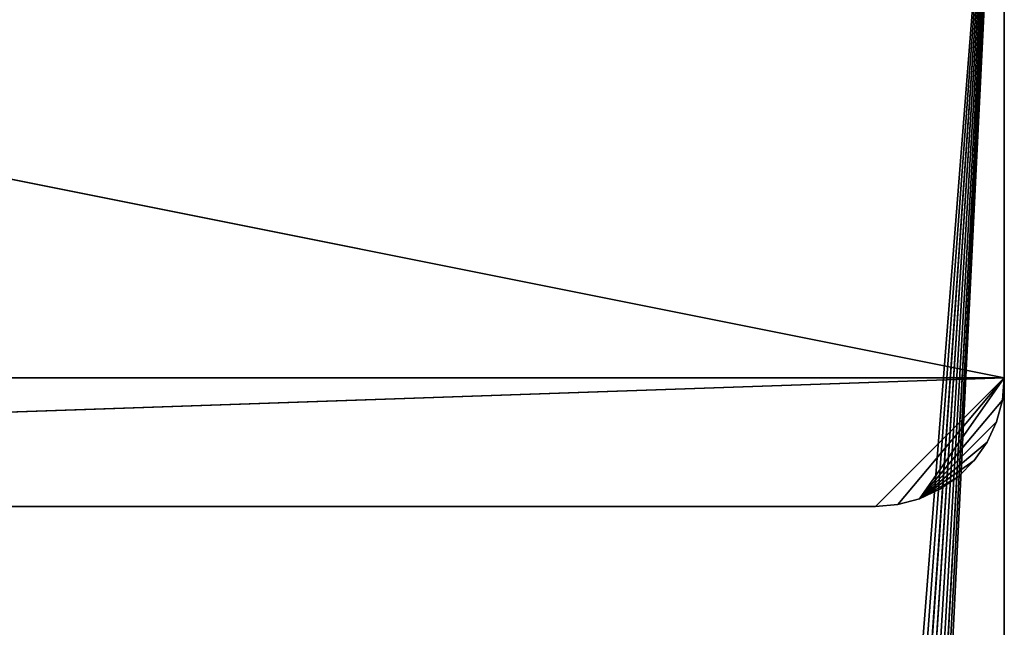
# Model space of a CAD drawing. Extents: x 0 to 6, y 0.1 to 15.2.
# Tile 382 of 503: x 4.5 to 6, y 13.3 to 14.2. Entities that reach past the tile are written whole.
import ezdxf

# ---------------------------------------------------------------- set-up
doc = ezdxf.new("R2010")
doc.units = 0
doc.header["$LTSCALE"] = 2.54
doc.layers.get('0').update_dxf_attribs({"color": 13, "linetype": 'CONTINUOUS'})

# ---------------------------------------------------------------- blocks, each defined once
blk = doc.blocks.new('UCHWYT_NA__CI_GACZK__GIUMI')
at = {"color": 0}
for p, q in [((0.03, 14.8755, 0.116), (6.03, 13.6755, 0.116)), ((0.03, 14.8755, 0.116), (6.03, 13.6755, 0.116)), ((4.971, 1.4103, 1.616), (6.03, 14.8755, 1.616)), ((4.971, 1.4103, 1.616), (6.03, 14.8755, 1.616)), ((5.03, 1.4155, 1.516), (6.03, 14.8755, 1.516)), ((5.03, 1.4155, 1.516), (6.03, 14.8755, 1.516)), ((5.03, 1.4155, 1.616), (6.03, 14.8755, 1.616)), ((5.03, 1.4155, 1.616), (6.03, 14.8755, 1.616)), ((5.089, 1.4103, 1.516), (6.03, 14.8755, 1.516)), ((5.089, 1.4103, 1.516), (6.03, 14.8755, 1.516)), ((6.03, 14.8755, 1.616), (5.089, 1.4103, 1.616)), ((6.03, 14.8755, 1.616), (5.089, 1.4103, 1.616)), ((6.03, 14.8755, 1.516), (5.1463, 1.395, 1.516)), ((6.03, 14.8755, 1.516), (5.1463, 1.395, 1.516)), ((5.1463, 1.395, 1.616), (6.03, 14.8755, 1.616)), ((5.1463, 1.395, 1.616), (6.03, 14.8755, 1.616)), ((5.2, 1.3699, 1.516), (6.03, 14.8755, 1.516)), ((5.2, 1.3699, 1.516), (6.03, 14.8755, 1.516)), ((5.2, 1.3699, 1.616), (6.03, 14.8755, 1.616)), ((5.2, 1.3699, 1.616), (6.03, 14.8755, 1.616)), ((5.2485, 1.336, 1.516), (6.03, 14.8755, 1.516)), ((5.2485, 1.336, 1.516), (6.03, 14.8755, 1.516)), ((5.2485, 1.336, 1.616), (6.03, 14.8755, 1.616)), ((5.2485, 1.336, 1.616), (6.03, 14.8755, 1.616)), ((6.03, 14.8755, 1.516), (5.2905, 1.294, 1.516)), ((6.03, 14.8755, 1.516), (5.2905, 1.294, 1.516)), ((5.2905, 1.294, 1.616), (6.03, 14.8755, 1.616)), ((5.2905, 1.294, 1.616), (6.03, 14.8755, 1.616)), ((5.3244, 1.2455, 1.516), (6.03, 14.8755, 1.516)), ((5.3244, 1.2455, 1.516), (6.03, 14.8755, 1.516)), ((5.3244, 1.2455, 1.616), (6.03, 14.8755, 1.616)), ((5.3244, 1.2455, 1.616), (6.03, 14.8755, 1.616)), ((5.3495, 1.1918, 1.516), (6.03, 14.8755, 1.516)), ((5.3495, 1.1918, 1.516), (6.03, 14.8755, 1.516)), ((6.03, 0.2755, 1.516), (6.03, 14.8755, 1.516)), ((6.03, 14.8755, 1.516), (6.03, 0.2755, 1.616)), ((6.03, 14.8755, 1.516), (6.03, 0.2755, 1.616)), ((6.03, 14.8755, 1.616), (6.03, 0.2755, 1.616)), ((6.03, 0.2755, 1.516), (6.03, 14.8755, 1.516)), ((6.03, 14.8755, 1.616), (6.03, 0.2755, 1.616)), ((6.03, 13.6755, 0.016), (6.03, 14.8755, 0.016)), ((6.03, 14.8755, 0.016), (6.03, 13.6755, 0.116)), ((6.03, 14.8755, 0.016), (6.03, 13.6755, 0.116)), ((6.03, 14.8755, 0.116), (6.03, 13.6755, 0.116)), ((6.03, 13.6755, 0.016), (6.03, 14.8755, 0.016)), ((6.03, 14.8755, 0.116), (6.03, 13.6755, 0.116)), ((0.03, 13.6755, 0.116), (6.03, 13.6755, 0.116)), ((0.03, 13.6755, 0.116), (6.03, 13.6755, 0.116)), ((6.03, 13.6755, 0.016), (0.23, 13.4755, 0.016)), ((6.03, 13.6755, 0.016), (0.23, 13.4755, 0.016)), ((0.23, 13.4755, 0.116), (6.03, 13.6755, 0.116)), ((0.23, 13.4755, 0.116), (6.03, 13.6755, 0.116)), ((6.03, 13.6755, 0.016), (5.83, 13.4755, 0.016)), ((6.03, 13.6755, 0.016), (5.83, 13.4755, 0.016)), ((5.83, 13.4755, 0.116), (6.03, 13.6755, 0.116)), ((5.83, 13.4755, 0.116), (6.03, 13.6755, 0.116)), ((6.03, 13.6755, 0.016), (5.8647, 13.4785, 0.016)), ((6.03, 13.6755, 0.016), (5.8647, 13.4785, 0.016)), ((6.03, 13.6755, 0.116), (5.8647, 13.4785, 0.116)), ((6.03, 13.6755, 0.116), (5.8647, 13.4785, 0.116)), ((6.03, 13.6755, 0.016), (5.8984, 13.4876, 0.016)), ((6.03, 13.6755, 0.016), (5.8984, 13.4876, 0.016)), ((5.8984, 13.4876, 0.116), (6.03, 13.6755, 0.116)), ((5.8984, 13.4876, 0.116), (6.03, 13.6755, 0.116)), ((6.03, 13.6755, 0.016), (6.027, 13.6408, 0.016)), ((6.027, 13.6408, 0.116), (6.03, 13.6755, 0.116)), ((6.027, 13.6408, 0.116), (6.03, 13.6755, 0.116)), ((6.027, 13.6408, 0.116), (6.03, 13.6755, 0.016)), ((6.027, 13.6408, 0.116), (6.03, 13.6755, 0.016)), ((6.03, 13.6755, 0.016), (6.027, 13.6408, 0.016)), ((6.03, 13.6755, 0.116), (6.03, 13.6755, 0.016)), ((6.03, 13.6755, 0.116), (6.03, 13.6755, 0.016)), ((6.027, 13.6408, 0.016), (5.8984, 13.4876, 0.016)), ((6.027, 13.6408, 0.016), (5.8984, 13.4876, 0.016)), ((6.027, 13.6408, 0.116), (5.8984, 13.4876, 0.116)), ((6.027, 13.6408, 0.116), (5.8984, 13.4876, 0.116)), ((6.027, 13.6408, 0.016), (6.0179, 13.6071, 0.016)), ((6.0179, 13.6071, 0.116), (6.027, 13.6408, 0.116)), ((6.0179, 13.6071, 0.116), (6.027, 13.6408, 0.116)), ((6.0179, 13.6071, 0.116), (6.027, 13.6408, 0.016)), ((6.0179, 13.6071, 0.116), (6.027, 13.6408, 0.016)), ((6.027, 13.6408, 0.016), (6.0179, 13.6071, 0.016)), ((6.027, 13.6408, 0.116), (6.027, 13.6408, 0.016)), ((6.027, 13.6408, 0.116), (6.027, 13.6408, 0.016)), ((5.8984, 13.4876, 0.016), (6.0179, 13.6071, 0.016)), ((5.8984, 13.4876, 0.016), (6.0179, 13.6071, 0.016)), ((6.0179, 13.6071, 0.116), (5.8984, 13.4876, 0.116)), ((6.0179, 13.6071, 0.116), (5.8984, 13.4876, 0.116)), ((6.0179, 13.6071, 0.016), (6.0032, 13.5755, 0.016)), ((6.0032, 13.5755, 0.116), (6.0179, 13.6071, 0.116)), ((6.0032, 13.5755, 0.116), (6.0179, 13.6071, 0.116)), ((6.0032, 13.5755, 0.116), (6.0179, 13.6071, 0.016)), ((6.0032, 13.5755, 0.116), (6.0179, 13.6071, 0.016)), ((6.0179, 13.6071, 0.016), (6.0032, 13.5755, 0.016)), ((6.0179, 13.6071, 0.116), (6.0179, 13.6071, 0.016)), ((6.0179, 13.6071, 0.116), (6.0179, 13.6071, 0.016)), ((6.0032, 13.5755, 0.016), (5.8984, 13.4876, 0.016)), ((6.0032, 13.5755, 0.016), (5.8984, 13.4876, 0.016)), ((6.0032, 13.5755, 0.116), (5.8984, 13.4876, 0.116)), ((6.0032, 13.5755, 0.116), (5.8984, 13.4876, 0.116)), ((6.0032, 13.5755, 0.016), (5.9832, 13.5469, 0.016)), ((5.9832, 13.5469, 0.116), (6.0032, 13.5755, 0.116)), ((5.9832, 13.5469, 0.116), (6.0032, 13.5755, 0.116)), ((5.9832, 13.5469, 0.116), (6.0032, 13.5755, 0.016)), ((5.9832, 13.5469, 0.116), (6.0032, 13.5755, 0.016)), ((6.0032, 13.5755, 0.016), (5.9832, 13.5469, 0.016)), ((6.0032, 13.5755, 0.116), (6.0032, 13.5755, 0.016)), ((6.0032, 13.5755, 0.116), (6.0032, 13.5755, 0.016)), ((5.9832, 13.5469, 0.016), (5.8984, 13.4876, 0.016)), ((5.9832, 13.5469, 0.016), (5.8984, 13.4876, 0.016)), ((5.9832, 13.5469, 0.116), (5.8984, 13.4876, 0.116)), ((5.9832, 13.5469, 0.116), (5.8984, 13.4876, 0.116)), ((5.9832, 13.5469, 0.016), (5.9586, 13.5223, 0.016)), ((5.9586, 13.5223, 0.116), (5.9832, 13.5469, 0.116)), ((5.9586, 13.5223, 0.116), (5.9832, 13.5469, 0.116)), ((5.9586, 13.5223, 0.116), (5.9832, 13.5469, 0.016)), ((5.9586, 13.5223, 0.116), (5.9832, 13.5469, 0.016)), ((5.9832, 13.5469, 0.016), (5.9586, 13.5223, 0.016)), ((5.9832, 13.5469, 0.116), (5.9832, 13.5469, 0.016)), ((5.9832, 13.5469, 0.116), (5.9832, 13.5469, 0.016)), ((5.9586, 13.5223, 0.016), (5.8984, 13.4876, 0.016)), ((5.9586, 13.5223, 0.016), (5.8984, 13.4876, 0.016)), ((5.9586, 13.5223, 0.116), (5.8984, 13.4876, 0.116)), ((5.9586, 13.5223, 0.116), (5.8984, 13.4876, 0.116)), ((5.9586, 13.5223, 0.016), (5.93, 13.5023, 0.016)), ((5.93, 13.5023, 0.116), (5.9586, 13.5223, 0.116)), ((5.93, 13.5023, 0.116), (5.9586, 13.5223, 0.116)), ((5.93, 13.5023, 0.116), (5.9586, 13.5223, 0.016)), ((5.93, 13.5023, 0.116), (5.9586, 13.5223, 0.016)), ((5.9586, 13.5223, 0.016), (5.93, 13.5023, 0.016)), ((5.9586, 13.5223, 0.116), (5.9586, 13.5223, 0.016)), ((5.9586, 13.5223, 0.116), (5.9586, 13.5223, 0.016)), ((5.93, 13.5023, 0.016), (5.8984, 13.4876, 0.016)), ((5.8984, 13.4876, 0.116), (5.93, 13.5023, 0.116)), ((5.8984, 13.4876, 0.116), (5.93, 13.5023, 0.116)), ((5.8984, 13.4876, 0.116), (5.93, 13.5023, 0.016)), ((5.8984, 13.4876, 0.116), (5.93, 13.5023, 0.016)), ((5.93, 13.5023, 0.016), (5.8984, 13.4876, 0.016)), ((5.93, 13.5023, 0.116), (5.93, 13.5023, 0.016)), ((5.93, 13.5023, 0.116), (5.93, 13.5023, 0.016)), ((5.8984, 13.4876, 0.016), (5.8647, 13.4785, 0.016)), ((5.8647, 13.4785, 0.116), (5.8984, 13.4876, 0.116)), ((5.8647, 13.4785, 0.116), (5.8984, 13.4876, 0.116)), ((5.8647, 13.4785, 0.116), (5.8984, 13.4876, 0.016)), ((5.8647, 13.4785, 0.116), (5.8984, 13.4876, 0.016)), ((5.8984, 13.4876, 0.016), (5.8647, 13.4785, 0.016)), ((5.8984, 13.4876, 0.116), (5.8984, 13.4876, 0.016)), ((5.8984, 13.4876, 0.116), (5.8984, 13.4876, 0.016)), ((5.83, 13.4755, 0.016), (0.23, 13.4755, 0.016)), ((0.23, 13.4755, 0.116), (5.83, 13.4755, 0.116)), ((0.23, 13.4755, 0.116), (5.83, 13.4755, 0.116)), ((0.23, 13.4755, 0.116), (5.83, 13.4755, 0.016)), ((0.23, 13.4755, 0.116), (5.83, 13.4755, 0.016)), ((5.83, 13.4755, 0.016), (0.23, 13.4755, 0.016)), ((5.8647, 13.4785, 0.016), (5.83, 13.4755, 0.016)), ((5.83, 13.4755, 0.116), (5.8647, 13.4785, 0.116)), ((5.83, 13.4755, 0.116), (5.8647, 13.4785, 0.116)), ((5.83, 13.4755, 0.116), (5.8647, 13.4785, 0.016)), ((5.83, 13.4755, 0.116), (5.8647, 13.4785, 0.016)), ((5.8647, 13.4785, 0.016), (5.83, 13.4755, 0.016)), ((5.83, 13.4755, 0.016), (5.83, 13.4755, 0.116)), ((5.83, 13.4755, 0.016), (5.83, 13.4755, 0.116)), ((5.8647, 13.4785, 0.116), (5.8647, 13.4785, 0.016)), ((5.8647, 13.4785, 0.116), (5.8647, 13.4785, 0.016))]:
    blk.add_line(p, q, dxfattribs=at)
mesh = blk.add_polyface(dxfattribs=at)
corners = [(4.9137, 1.395, 1.516), (4.86, 1.3699, 1.516), (0.03, 14.8755, 1.516)]
mesh.append_faces([[corners[k] for k in face] for face in [(0, 1, 2)]], dxfattribs={"color": 0})
mesh = blk.add_polyface(dxfattribs=at)
corners = [(6.03, 14.8755, 1.516), (5.03, 1.4155, 1.516), (0.03, 14.8755, 1.516)]
mesh.append_faces([[corners[k] for k in face] for face in [(0, 1, 2)]], dxfattribs={"color": 0})
mesh = blk.add_polyface(dxfattribs=at)
corners = [(5.03, 1.4155, 1.516), (4.971, 1.4103, 1.516), (0.03, 14.8755, 1.516)]
mesh.append_faces([[corners[k] for k in face] for face in [(0, 1, 2)]], dxfattribs={"color": 0})
mesh = blk.add_polyface(dxfattribs=at)
corners = [(4.971, 1.4103, 1.516), (4.9137, 1.395, 1.516), (0.03, 14.8755, 1.516)]
mesh.append_faces([[corners[k] for k in face] for face in [(0, 1, 2)]], dxfattribs={"color": 0})
mesh = blk.add_polyface(dxfattribs=at)
corners = [(4.86, 1.3699, 1.516), (1.2905, 1.294, 1.516), (0.03, 14.8755, 1.516)]
mesh.append_faces([[corners[k] for k in face] for face in [(0, 1, 2)]], dxfattribs={"color": 0})
mesh = blk.add_polyface(dxfattribs=at)
corners = [(4.86, 1.3699, 1.616), (0.03, 14.8755, 1.616), (4.8115, 1.336, 1.616)]
mesh.append_faces([[corners[k] for k in face] for face in [(0, 1, 2)]], dxfattribs={"color": 0})
mesh = blk.add_polyface(dxfattribs=at)
corners = [(4.9137, 1.395, 1.616), (0.03, 14.8755, 1.616), (4.86, 1.3699, 1.616)]
mesh.append_faces([[corners[k] for k in face] for face in [(0, 1, 2)]], dxfattribs={"color": 0})
mesh = blk.add_polyface(dxfattribs=at)
corners = [(4.971, 1.4103, 1.616), (0.03, 14.8755, 1.616), (4.9137, 1.395, 1.616)]
mesh.append_faces([[corners[k] for k in face] for face in [(0, 1, 2)]], dxfattribs={"color": 0})
mesh = blk.add_polyface(dxfattribs=at)
corners = [(6.03, 14.8755, 1.616), (0.03, 14.8755, 1.616), (4.971, 1.4103, 1.616)]
mesh.append_faces([[corners[k] for k in face] for face in [(0, 1, 2)]], dxfattribs={"color": 0})
mesh = blk.add_polyface(dxfattribs=at)
corners = [(4.7356, 1.2455, 1.616), (0.03, 14.8755, 1.616), (1.03, 1.4155, 1.616)]
mesh.append_faces([[corners[k] for k in face] for face in [(0, 1, 2)]], dxfattribs={"color": 0})
mesh = blk.add_polyface(dxfattribs=at)
corners = [(4.7695, 1.294, 1.616), (0.03, 14.8755, 1.616), (4.7356, 1.2455, 1.616)]
mesh.append_faces([[corners[k] for k in face] for face in [(0, 1, 2)]], dxfattribs={"color": 0})
mesh = blk.add_polyface(dxfattribs=at)
corners = [(4.8115, 1.336, 1.616), (0.03, 14.8755, 1.616), (4.7695, 1.294, 1.616)]
mesh.append_faces([[corners[k] for k in face] for face in [(0, 1, 2)]], dxfattribs={"color": 0})
mesh = blk.add_polyface(dxfattribs=at)
corners = [(6.03, 14.8755, 0.016), (0.23, 13.4755, 0.016), (0.03, 14.8755, 0.016)]
mesh.append_faces([[corners[k] for k in face] for face in [(0, 1, 2)]], dxfattribs={"color": 0})
mesh = blk.add_polyface(dxfattribs=at)
corners = [(6.03, 14.8755, 0.116), (0.03, 14.8755, 0.116), (6.03, 13.6755, 0.116)]
mesh.append_faces([[corners[k] for k in face] for face in [(0, 1, 2)]], dxfattribs={"color": 0})
mesh = blk.add_polyface(dxfattribs=at)
corners = [(6.03, 13.6755, 0.116), (0.03, 14.8755, 0.116), (0.03, 13.6755, 0.116)]
mesh.append_faces([[corners[k] for k in face] for face in [(0, 1, 2)]], dxfattribs={"color": 0})
mesh = blk.add_polyface(dxfattribs=at)
corners = [(6.03, 13.6755, 0.016), (0.23, 13.4755, 0.016), (6.03, 14.8755, 0.016)]
mesh.append_faces([[corners[k] for k in face] for face in [(0, 1, 2)]], dxfattribs={"color": 0})
mesh = blk.add_polyface(dxfattribs=at)
corners = [(6.03, 14.8755, 1.616), (4.971, 1.4103, 1.616), (5.03, 1.4155, 1.616)]
mesh.append_faces([[corners[k] for k in face] for face in [(0, 1, 2)]], dxfattribs={"color": 0})
mesh = blk.add_polyface(dxfattribs=at)
corners = [(6.03, 14.8755, 1.516), (5.089, 1.4103, 1.516), (5.03, 1.4155, 1.516)]
mesh.append_faces([[corners[k] for k in face] for face in [(0, 1, 2)]], dxfattribs={"color": 0})
mesh = blk.add_polyface(dxfattribs=at)
corners = [(6.03, 14.8755, 1.616), (5.03, 1.4155, 1.616), (5.089, 1.4103, 1.616)]
mesh.append_faces([[corners[k] for k in face] for face in [(0, 1, 2)]], dxfattribs={"color": 0})
mesh = blk.add_polyface(dxfattribs=at)
corners = [(6.03, 14.8755, 1.516), (5.1463, 1.395, 1.516), (5.089, 1.4103, 1.516)]
mesh.append_faces([[corners[k] for k in face] for face in [(0, 1, 2)]], dxfattribs={"color": 0})
mesh = blk.add_polyface(dxfattribs=at)
corners = [(6.03, 14.8755, 1.616), (5.089, 1.4103, 1.616), (5.1463, 1.395, 1.616)]
mesh.append_faces([[corners[k] for k in face] for face in [(0, 1, 2)]], dxfattribs={"color": 0})
mesh = blk.add_polyface(dxfattribs=at)
corners = [(6.03, 14.8755, 1.516), (5.2, 1.3699, 1.516), (5.1463, 1.395, 1.516)]
mesh.append_faces([[corners[k] for k in face] for face in [(0, 1, 2)]], dxfattribs={"color": 0})
mesh = blk.add_polyface(dxfattribs=at)
corners = [(6.03, 14.8755, 1.616), (5.1463, 1.395, 1.616), (5.2, 1.3699, 1.616)]
mesh.append_faces([[corners[k] for k in face] for face in [(0, 1, 2)]], dxfattribs={"color": 0})
mesh = blk.add_polyface(dxfattribs=at)
corners = [(6.03, 14.8755, 1.516), (5.2485, 1.336, 1.516), (5.2, 1.3699, 1.516)]
mesh.append_faces([[corners[k] for k in face] for face in [(0, 1, 2)]], dxfattribs={"color": 0})
mesh = blk.add_polyface(dxfattribs=at)
corners = [(6.03, 14.8755, 1.616), (5.2, 1.3699, 1.616), (5.2485, 1.336, 1.616)]
mesh.append_faces([[corners[k] for k in face] for face in [(0, 1, 2)]], dxfattribs={"color": 0})
mesh = blk.add_polyface(dxfattribs=at)
corners = [(6.03, 14.8755, 1.516), (5.2905, 1.294, 1.516), (5.2485, 1.336, 1.516)]
mesh.append_faces([[corners[k] for k in face] for face in [(0, 1, 2)]], dxfattribs={"color": 0})
mesh = blk.add_polyface(dxfattribs=at)
corners = [(6.03, 14.8755, 1.616), (5.2485, 1.336, 1.616), (5.2905, 1.294, 1.616)]
mesh.append_faces([[corners[k] for k in face] for face in [(0, 1, 2)]], dxfattribs={"color": 0})
mesh = blk.add_polyface(dxfattribs=at)
corners = [(6.03, 14.8755, 1.516), (5.3244, 1.2455, 1.516), (5.2905, 1.294, 1.516)]
mesh.append_faces([[corners[k] for k in face] for face in [(0, 1, 2)]], dxfattribs={"color": 0})
mesh = blk.add_polyface(dxfattribs=at)
corners = [(6.03, 14.8755, 1.616), (5.2905, 1.294, 1.616), (5.3244, 1.2455, 1.616)]
mesh.append_faces([[corners[k] for k in face] for face in [(0, 1, 2)]], dxfattribs={"color": 0})
mesh = blk.add_polyface(dxfattribs=at)
corners = [(6.03, 14.8755, 1.516), (5.3495, 1.1918, 1.516), (5.3244, 1.2455, 1.516)]
mesh.append_faces([[corners[k] for k in face] for face in [(0, 1, 2)]], dxfattribs={"color": 0})
mesh = blk.add_polyface(dxfattribs=at)
corners = [(6.03, 14.8755, 1.616), (5.3244, 1.2455, 1.616), (6.03, 0.2755, 1.616)]
mesh.append_faces([[corners[k] for k in face] for face in [(0, 1, 2)]], dxfattribs={"color": 0})
mesh = blk.add_polyface(dxfattribs=at)
corners = [(6.03, 0.2755, 1.516), (5.3495, 1.1918, 1.516), (6.03, 14.8755, 1.516)]
mesh.append_faces([[corners[k] for k in face] for face in [(0, 1, 2)]], dxfattribs={"color": 0})
mesh = blk.add_polyface(dxfattribs=at)
corners = [(6.03, 14.8755, 1.516), (6.03, 0.2755, 1.616), (6.03, 0.2755, 1.516)]
mesh.append_faces([[corners[k] for k in face] for face in [(0, 1, 2)]], dxfattribs={"color": 0})
mesh = blk.add_polyface(dxfattribs=at)
corners = [(6.03, 14.8755, 1.616), (6.03, 0.2755, 1.616), (6.03, 14.8755, 1.516)]
mesh.append_faces([[corners[k] for k in face] for face in [(0, 1, 2)]], dxfattribs={"color": 0})
mesh = blk.add_polyface(dxfattribs=at)
corners = [(6.03, 14.8755, 0.016), (6.03, 13.6755, 0.116), (6.03, 13.6755, 0.016)]
mesh.append_faces([[corners[k] for k in face] for face in [(0, 1, 2)]], dxfattribs={"color": 0})
mesh = blk.add_polyface(dxfattribs=at)
corners = [(6.03, 14.8755, 0.116), (6.03, 13.6755, 0.116), (6.03, 14.8755, 0.016)]
mesh.append_faces([[corners[k] for k in face] for face in [(0, 1, 2)]], dxfattribs={"color": 0})
mesh = blk.add_polyface(dxfattribs=at)
corners = [(6.03, 13.6755, 0.116), (0.03, 13.6755, 0.116), (0.23, 13.4755, 0.116)]
mesh.append_faces([[corners[k] for k in face] for face in [(0, 1, 2)]], dxfattribs={"color": 0})
mesh = blk.add_polyface(dxfattribs=at)
corners = [(6.03, 13.6755, 0.016), (5.83, 13.4755, 0.016), (0.23, 13.4755, 0.016)]
mesh.append_faces([[corners[k] for k in face] for face in [(0, 1, 2)]], dxfattribs={"color": 0})
mesh = blk.add_polyface(dxfattribs=at)
corners = [(6.03, 13.6755, 0.116), (0.23, 13.4755, 0.116), (5.83, 13.4755, 0.116)]
mesh.append_faces([[corners[k] for k in face] for face in [(0, 1, 2)]], dxfattribs={"color": 0})
mesh = blk.add_polyface(dxfattribs=at)
corners = [(6.03, 13.6755, 0.016), (5.8647, 13.4785, 0.016), (5.83, 13.4755, 0.016)]
mesh.append_faces([[corners[k] for k in face] for face in [(0, 1, 2)]], dxfattribs={"color": 0})
mesh = blk.add_polyface(dxfattribs=at)
corners = [(6.03, 13.6755, 0.116), (5.83, 13.4755, 0.116), (5.8647, 13.4785, 0.116)]
mesh.append_faces([[corners[k] for k in face] for face in [(0, 1, 2)]], dxfattribs={"color": 0})
mesh = blk.add_polyface(dxfattribs=at)
corners = [(6.03, 13.6755, 0.016), (5.8984, 13.4876, 0.016), (5.8647, 13.4785, 0.016)]
mesh.append_faces([[corners[k] for k in face] for face in [(0, 1, 2)]], dxfattribs={"color": 0})
mesh = blk.add_polyface(dxfattribs=at)
corners = [(6.03, 13.6755, 0.116), (5.8647, 13.4785, 0.116), (5.8984, 13.4876, 0.116)]
mesh.append_faces([[corners[k] for k in face] for face in [(0, 1, 2)]], dxfattribs={"color": 0})
mesh = blk.add_polyface(dxfattribs=at)
corners = [(6.03, 13.6755, 0.016), (6.027, 13.6408, 0.016), (5.8984, 13.4876, 0.016)]
mesh.append_faces([[corners[k] for k in face] for face in [(0, 1, 2)]], dxfattribs={"color": 0})
mesh = blk.add_polyface(dxfattribs=at)
corners = [(6.03, 13.6755, 0.116), (5.8984, 13.4876, 0.116), (6.027, 13.6408, 0.116)]
mesh.append_faces([[corners[k] for k in face] for face in [(0, 1, 2)]], dxfattribs={"color": 0})
mesh = blk.add_polyface(dxfattribs=at)
corners = [(6.03, 13.6755, 0.116), (6.027, 13.6408, 0.116), (6.03, 13.6755, 0.016)]
mesh.append_faces([[corners[k] for k in face] for face in [(0, 1, 2)]], dxfattribs={"color": 0})
mesh = blk.add_polyface(dxfattribs=at)
corners = [(6.03, 13.6755, 0.016), (6.027, 13.6408, 0.116), (6.027, 13.6408, 0.016)]
mesh.append_faces([[corners[k] for k in face] for face in [(0, 1, 2)]], dxfattribs={"color": 0})
mesh = blk.add_polyface(dxfattribs=at)
corners = [(6.027, 13.6408, 0.016), (6.0179, 13.6071, 0.016), (5.8984, 13.4876, 0.016)]
mesh.append_faces([[corners[k] for k in face] for face in [(0, 1, 2)]], dxfattribs={"color": 0})
mesh = blk.add_polyface(dxfattribs=at)
corners = [(6.027, 13.6408, 0.116), (5.8984, 13.4876, 0.116), (6.0179, 13.6071, 0.116)]
mesh.append_faces([[corners[k] for k in face] for face in [(0, 1, 2)]], dxfattribs={"color": 0})
mesh = blk.add_polyface(dxfattribs=at)
corners = [(6.027, 13.6408, 0.116), (6.0179, 13.6071, 0.116), (6.027, 13.6408, 0.016)]
mesh.append_faces([[corners[k] for k in face] for face in [(0, 1, 2)]], dxfattribs={"color": 0})
mesh = blk.add_polyface(dxfattribs=at)
corners = [(6.027, 13.6408, 0.016), (6.0179, 13.6071, 0.116), (6.0179, 13.6071, 0.016)]
mesh.append_faces([[corners[k] for k in face] for face in [(0, 1, 2)]], dxfattribs={"color": 0})
mesh = blk.add_polyface(dxfattribs=at)
corners = [(6.0179, 13.6071, 0.016), (6.0032, 13.5755, 0.016), (5.8984, 13.4876, 0.016)]
mesh.append_faces([[corners[k] for k in face] for face in [(0, 1, 2)]], dxfattribs={"color": 0})
mesh = blk.add_polyface(dxfattribs=at)
corners = [(6.0179, 13.6071, 0.116), (5.8984, 13.4876, 0.116), (6.0032, 13.5755, 0.116)]
mesh.append_faces([[corners[k] for k in face] for face in [(0, 1, 2)]], dxfattribs={"color": 0})
mesh = blk.add_polyface(dxfattribs=at)
corners = [(6.0179, 13.6071, 0.116), (6.0032, 13.5755, 0.116), (6.0179, 13.6071, 0.016)]
mesh.append_faces([[corners[k] for k in face] for face in [(0, 1, 2)]], dxfattribs={"color": 0})
mesh = blk.add_polyface(dxfattribs=at)
corners = [(6.0179, 13.6071, 0.016), (6.0032, 13.5755, 0.116), (6.0032, 13.5755, 0.016)]
mesh.append_faces([[corners[k] for k in face] for face in [(0, 1, 2)]], dxfattribs={"color": 0})
mesh = blk.add_polyface(dxfattribs=at)
corners = [(6.0032, 13.5755, 0.016), (5.9832, 13.5469, 0.016), (5.8984, 13.4876, 0.016)]
mesh.append_faces([[corners[k] for k in face] for face in [(0, 1, 2)]], dxfattribs={"color": 0})
mesh = blk.add_polyface(dxfattribs=at)
corners = [(6.0032, 13.5755, 0.116), (5.8984, 13.4876, 0.116), (5.9832, 13.5469, 0.116)]
mesh.append_faces([[corners[k] for k in face] for face in [(0, 1, 2)]], dxfattribs={"color": 0})
mesh = blk.add_polyface(dxfattribs=at)
corners = [(6.0032, 13.5755, 0.116), (5.9832, 13.5469, 0.116), (6.0032, 13.5755, 0.016)]
mesh.append_faces([[corners[k] for k in face] for face in [(0, 1, 2)]], dxfattribs={"color": 0})
mesh = blk.add_polyface(dxfattribs=at)
corners = [(6.0032, 13.5755, 0.016), (5.9832, 13.5469, 0.116), (5.9832, 13.5469, 0.016)]
mesh.append_faces([[corners[k] for k in face] for face in [(0, 1, 2)]], dxfattribs={"color": 0})
mesh = blk.add_polyface(dxfattribs=at)
corners = [(5.9832, 13.5469, 0.016), (5.9586, 13.5223, 0.016), (5.8984, 13.4876, 0.016)]
mesh.append_faces([[corners[k] for k in face] for face in [(0, 1, 2)]], dxfattribs={"color": 0})
mesh = blk.add_polyface(dxfattribs=at)
corners = [(5.9832, 13.5469, 0.116), (5.8984, 13.4876, 0.116), (5.9586, 13.5223, 0.116)]
mesh.append_faces([[corners[k] for k in face] for face in [(0, 1, 2)]], dxfattribs={"color": 0})
mesh = blk.add_polyface(dxfattribs=at)
corners = [(5.9586, 13.5223, 0.116), (5.9832, 13.5469, 0.016), (5.9832, 13.5469, 0.116)]
mesh.append_faces([[corners[k] for k in face] for face in [(0, 1, 2)]], dxfattribs={"color": 0})
mesh = blk.add_polyface(dxfattribs=at)
corners = [(5.9586, 13.5223, 0.116), (5.9586, 13.5223, 0.016), (5.9832, 13.5469, 0.016)]
mesh.append_faces([[corners[k] for k in face] for face in [(0, 1, 2)]], dxfattribs={"color": 0})
mesh = blk.add_polyface(dxfattribs=at)
corners = [(5.9586, 13.5223, 0.016), (5.93, 13.5023, 0.016), (5.8984, 13.4876, 0.016)]
mesh.append_faces([[corners[k] for k in face] for face in [(0, 1, 2)]], dxfattribs={"color": 0})
mesh = blk.add_polyface(dxfattribs=at)
corners = [(5.9586, 13.5223, 0.116), (5.8984, 13.4876, 0.116), (5.93, 13.5023, 0.116)]
mesh.append_faces([[corners[k] for k in face] for face in [(0, 1, 2)]], dxfattribs={"color": 0})
mesh = blk.add_polyface(dxfattribs=at)
corners = [(5.93, 13.5023, 0.116), (5.9586, 13.5223, 0.016), (5.9586, 13.5223, 0.116)]
mesh.append_faces([[corners[k] for k in face] for face in [(0, 1, 2)]], dxfattribs={"color": 0})
mesh = blk.add_polyface(dxfattribs=at)
corners = [(5.93, 13.5023, 0.116), (5.93, 13.5023, 0.016), (5.9586, 13.5223, 0.016)]
mesh.append_faces([[corners[k] for k in face] for face in [(0, 1, 2)]], dxfattribs={"color": 0})
mesh = blk.add_polyface(dxfattribs=at)
corners = [(5.8984, 13.4876, 0.116), (5.93, 13.5023, 0.016), (5.93, 13.5023, 0.116)]
mesh.append_faces([[corners[k] for k in face] for face in [(0, 1, 2)]], dxfattribs={"color": 0})
mesh = blk.add_polyface(dxfattribs=at)
corners = [(5.8984, 13.4876, 0.116), (5.8984, 13.4876, 0.016), (5.93, 13.5023, 0.016)]
mesh.append_faces([[corners[k] for k in face] for face in [(0, 1, 2)]], dxfattribs={"color": 0})
mesh = blk.add_polyface(dxfattribs=at)
corners = [(5.8647, 13.4785, 0.116), (5.8984, 13.4876, 0.016), (5.8984, 13.4876, 0.116)]
mesh.append_faces([[corners[k] for k in face] for face in [(0, 1, 2)]], dxfattribs={"color": 0})
mesh = blk.add_polyface(dxfattribs=at)
corners = [(5.8647, 13.4785, 0.116), (5.8647, 13.4785, 0.016), (5.8984, 13.4876, 0.016)]
mesh.append_faces([[corners[k] for k in face] for face in [(0, 1, 2)]], dxfattribs={"color": 0})
mesh = blk.add_polyface(dxfattribs=at)
corners = [(0.23, 13.4755, 0.116), (5.83, 13.4755, 0.016), (5.83, 13.4755, 0.116)]
mesh.append_faces([[corners[k] for k in face] for face in [(0, 1, 2)]], dxfattribs={"color": 0})
mesh = blk.add_polyface(dxfattribs=at)
corners = [(0.23, 13.4755, 0.116), (0.23, 13.4755, 0.016), (5.83, 13.4755, 0.016)]
mesh.append_faces([[corners[k] for k in face] for face in [(0, 1, 2)]], dxfattribs={"color": 0})
mesh = blk.add_polyface(dxfattribs=at)
corners = [(5.83, 13.4755, 0.116), (5.8647, 13.4785, 0.016), (5.8647, 13.4785, 0.116)]
mesh.append_faces([[corners[k] for k in face] for face in [(0, 1, 2)]], dxfattribs={"color": 0})
mesh = blk.add_polyface(dxfattribs=at)
corners = [(5.83, 13.4755, 0.116), (5.83, 13.4755, 0.016), (5.8647, 13.4785, 0.016)]
mesh.append_faces([[corners[k] for k in face] for face in [(0, 1, 2)]], dxfattribs={"color": 0})

msp = doc.modelspace()

# ---------------------------------------------------------------- block references
at = {"color": 0}
msp.add_blockref('UCHWYT_NA__CI_GACZK__GIUMI', (0, 0), dxfattribs=at)

doc.saveas('drawing.dxf')
